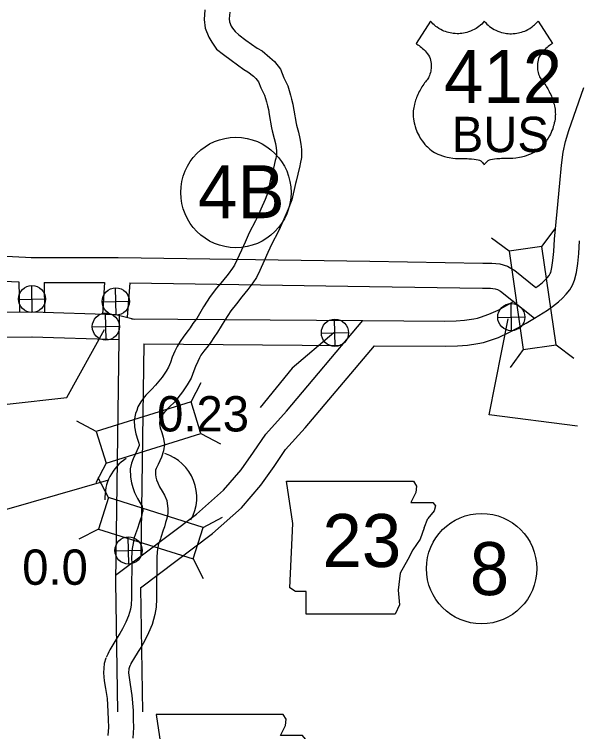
# Model space of a CAD drawing. Extents: x -939622 to -934245, y 1383184 to 1385301.
# Drawn here: x -935376.55 to -935356.26, y 1384211.99 to 1384237.71 of the extents above; entities that cross this region are included whole.
import ezdxf

# ---------------------------------------------------------------- set-up
doc = ezdxf.new("R2010")
doc.units = 0
for name, color, linetype in [('10', 7, 'Continuous'), ('20', 7, 'Continuous'), ('21', 7, 'Continuous'), ('24', 7, 'Continuous'), ('Level 10', 7, 'Continuous'), ('Level 15', 7, 'Continuous'), ('Level 20', 7, 'Continuous'), ('Level 21', 7, 'Continuous'), ('Level 22', 7, 'Continuous'), ('Level 25', 7, 'Continuous')]:
    doc.layers.add(name, color=color, linetype=linetype)

msp = doc.modelspace()

# ---------------------------------------------------------------- linework, layer by layer
at = {"layer": '10'}
for points in [[(-935369.712, 1384237.874), (-935369.743, 1384237.535), (-935369.703, 1384237.225), (-935369.575, 1384236.892), (-935369.468, 1384236.718), (-935369.294, 1384236.471), (-935369.048, 1384236.275), (-935368.774, 1384236.066), (-935368.317, 1384235.742), (-935368.167, 1384235.658), (-935367.974, 1384235.497), (-935367.881, 1384235.41), (-935367.788, 1384235.29), (-935367.703, 1384235.08), (-935367.635, 1384234.931), (-935367.578, 1384234.819), (-935367.506, 1384234.571), (-935367.468, 1384234.434), (-935367.433, 1384234.3), (-935367.403, 1384234.124)], [(-935368.815, 1384237.795), (-935368.838, 1384237.551), (-935368.824, 1384237.447), (-935368.765, 1384237.293), (-935368.717, 1384237.214), (-935368.632, 1384237.095), (-935368.495, 1384236.985), (-935368.241, 1384236.792), (-935367.834, 1384236.503), (-935367.654, 1384236.402), (-935367.379, 1384236.172), (-935367.214, 1384236.019), (-935367.001, 1384235.743), (-935366.876, 1384235.436), (-935366.824, 1384235.321), (-935366.737, 1384235.151), (-935366.64, 1384234.816), (-935366.6, 1384234.671), (-935366.552, 1384234.492), (-935366.515, 1384234.272)], [(-935367.402, 1384234.119), (-935367.317, 1384233.639), (-935367.298, 1384233.538), (-935367.224, 1384233.267), (-935367.182, 1384233.082), (-935367.154, 1384232.927), (-935367.14, 1384232.817), (-935367.141, 1384232.684), (-935367.172, 1384232.539), (-935367.185, 1384232.472), (-935367.251, 1384232.196), (-935367.309, 1384231.972), (-935367.342, 1384231.861), (-935367.452, 1384231.32), (-935367.551, 1384231.076), (-935367.703, 1384230.731), (-935367.83, 1384230.45), (-935367.895, 1384230.313), (-935368.12, 1384229.873), (-935368.272, 1384229.546), (-935368.404, 1384229.253), (-935368.566, 1384228.9), (-935368.65, 1384228.715), (-935368.719, 1384228.614), (-935368.883, 1384228.396), (-935369.086, 1384228.147), (-935369.291, 1384227.891), (-935369.519, 1384227.596), (-935369.757, 1384227.221), (-935370.007, 1384226.811), (-935370.14, 1384226.627), (-935370.237, 1384226.476), (-935370.313, 1384226.377), (-935370.472, 1384226.171), (-935370.606, 1384225.986), (-935370.712, 1384225.807), (-935370.791, 1384225.631), (-935370.886, 1384225.414), (-935370.952, 1384225.233), (-935371.015, 1384225.063), (-935371.104, 1384224.918), (-935371.247, 1384224.706), (-935371.48, 1384224.409), (-935371.622, 1384224.269), (-935371.828, 1384224.052), (-935371.925, 1384223.938), (-935372.017, 1384223.816), (-935372.12, 1384223.641), (-935372.155, 1384223.507), (-935372.199, 1384223.398), (-935372.249, 1384223.143), (-935372.237, 1384222.921), (-935372.193, 1384222.673), (-935372.122, 1384222.446), (-935372.084, 1384222.331), (-935372.073, 1384222.276), (-935372.076, 1384222.253), (-935372.106, 1384222.162), (-935372.203, 1384221.957), (-935372.292, 1384221.768), (-935372.347, 1384221.615), (-935372.39, 1384221.416), (-935372.387, 1384221.118), (-935372.348, 1384220.914), (-935372.301, 1384220.743), (-935372.235, 1384220.565), (-935372.132, 1384220.349), (-935372.014, 1384220.15), (-935371.965, 1384220.07), (-935371.959, 1384220.054), (-935371.945, 1384219.927), (-935371.945, 1384219.895), (-935371.963, 1384219.835), (-935371.994, 1384219.705), (-935372.019, 1384219.611), (-935372.059, 1384219.504), (-935372.145, 1384219.232), (-935372.153, 1384219.208), (-935372.212, 1384219.049), (-935372.254, 1384218.952), (-935372.278, 1384218.816), (-935372.292, 1384218.734), (-935372.325, 1384218.556), (-935372.343, 1384218.23), (-935372.335, 1384217.992), (-935372.335, 1384217.736), (-935372.348, 1384217.418), (-935372.351, 1384216.769), (-935372.359, 1384216.541), (-935372.385, 1384216.378), (-935372.452, 1384216.14), (-935372.554, 1384215.914), (-935372.668, 1384215.679), (-935372.764, 1384215.509), (-935372.872, 1384215.34), (-935373.056, 1384215.039), (-935373.119, 1384214.927), (-935373.159, 1384214.851), (-935373.202, 1384214.772), (-935373.252, 1384214.651)], [(-935366.516, 1384234.276), (-935366.432, 1384233.803), (-935366.42, 1384233.742), (-935366.351, 1384233.485), (-935366.3, 1384233.262), (-935366.264, 1384233.064), (-935366.24, 1384232.873), (-935366.241, 1384232.586), (-935366.291, 1384232.357), (-935366.306, 1384232.28), (-935366.378, 1384231.978), (-935366.442, 1384231.733), (-935366.467, 1384231.644), (-935366.587, 1384231.059), (-935366.722, 1384230.725), (-935366.881, 1384230.364), (-935367.013, 1384230.072), (-935367.089, 1384229.914), (-935367.311, 1384229.478), (-935367.453, 1384229.172), (-935367.585, 1384228.88), (-935367.747, 1384228.527), (-935367.863, 1384228.271), (-935367.988, 1384228.089), (-935368.174, 1384227.841), (-935368.386, 1384227.581), (-935368.584, 1384227.334), (-935368.782, 1384227.079), (-935368.993, 1384226.747), (-935369.257, 1384226.312), (-935369.396, 1384226.12), (-935369.5, 1384225.957), (-935369.601, 1384225.827), (-935369.751, 1384225.632), (-935369.853, 1384225.491), (-935369.912, 1384225.392), (-935369.968, 1384225.267), (-935370.05, 1384225.08), (-935370.107, 1384224.923), (-935370.202, 1384224.666), (-935370.348, 1384224.429), (-935370.519, 1384224.176), (-935370.807, 1384223.808), (-935370.98, 1384223.638), (-935371.159, 1384223.449), (-935371.222, 1384223.375), (-935371.267, 1384223.316), (-935371.282, 1384223.291), (-935371.299, 1384223.227), (-935371.332, 1384223.143), (-935371.344, 1384223.079), (-935371.341, 1384223.025), (-935371.317, 1384222.888), (-935371.264, 1384222.72), (-935371.21, 1384222.554), (-935371.163, 1384222.303), (-935371.194, 1384222.055), (-935371.269, 1384221.827), (-935371.389, 1384221.573), (-935371.459, 1384221.424), (-935371.48, 1384221.367), (-935371.489, 1384221.325), (-935371.488, 1384221.208), (-935371.471, 1384221.119), (-935371.444, 1384221.02), (-935371.405, 1384220.916), (-935371.337, 1384220.773), (-935371.242, 1384220.613), (-935371.157, 1384220.472), (-935371.077, 1384220.273), (-935371.046, 1384219.98), (-935371.044, 1384219.816), (-935371.068, 1384219.684), (-935371.095, 1384219.597), (-935371.122, 1384219.485), (-935371.16, 1384219.338), (-935371.208, 1384219.211), (-935371.291, 1384218.947), (-935371.306, 1384218.903), (-935371.376, 1384218.713), (-935371.387, 1384218.69), (-935371.391, 1384218.663), (-935371.406, 1384218.577), (-935371.43, 1384218.448), (-935371.443, 1384218.221), (-935371.435, 1384218.008), (-935371.436, 1384217.718), (-935371.448, 1384217.399), (-935371.451, 1384216.75), (-935371.462, 1384216.454), (-935371.504, 1384216.184), (-935371.605, 1384215.832), (-935371.738, 1384215.533), (-935371.871, 1384215.261), (-935371.993, 1384215.045), (-935372.109, 1384214.863), (-935372.28, 1384214.584), (-935372.329, 1384214.497), (-935372.365, 1384214.428), (-935372.387, 1384214.386), (-935372.42, 1384214.308)], [(-935373.264, 1384214.618), (-935373.326, 1384214.426), (-935373.356, 1384214.096), (-935373.328, 1384213.808), (-935373.284, 1384213.536), (-935373.224, 1384213.178), (-935373.191, 1384212.707), (-935373.183, 1384212.406), (-935373.178, 1384212.15), (-935373.196, 1384211.85)], [(-935372.407, 1384214.342), (-935372.439, 1384214.244), (-935372.452, 1384214.099), (-935372.435, 1384213.924), (-935372.396, 1384213.681), (-935372.329, 1384213.283), (-935372.292, 1384212.751), (-935372.283, 1384212.428), (-935372.277, 1384212.131), (-935372.301, 1384211.757)]]:
    msp.add_lwpolyline(points, dxfattribs=at)
at = {"layer": '20'}
for p, q in [((-935370.21, 1384223.813), (-935369.842, 1384224.514)), ((-935373.612, 1384222.751), (-935374.314, 1384223.119)), ((-935369.856, 1384222.679), (-935369.155, 1384222.311)), ((-935373.258, 1384221.617), (-935373.626, 1384220.915)), ((-935373.178, 1384220.386), (-935373.544, 1384221.088)), ((-935369.779, 1384219.315), (-935369.076, 1384219.681)), ((-935373.535, 1384219.253), (-935374.237, 1384218.887)), ((-935370.135, 1384218.182), (-935369.77, 1384217.48))]:
    msp.add_line(p, q, dxfattribs=at)
for points in [[(-935373.258, 1384221.617), (-935369.856, 1384222.679), (-935370.21, 1384223.813), (-935373.612, 1384222.751)], [(-935373.535, 1384219.253), (-935370.135, 1384218.182), (-935369.779, 1384219.315), (-935373.178, 1384220.386)]]:
    msp.add_lwpolyline(points, close=True, dxfattribs=at)
at = {"layer": '21'}
msp.add_lwpolyline([(-935371.463, 1384212.608), (-935371.234, 1384211.086), (-935371.336, 1384208.777), (-935371.133, 1384208.65), (-935370.752, 1384208.65), (-935370.752, 1384207.838), (-935367.555, 1384207.838), (-935367.402, 1384208.168), (-935367.453, 1384208.7), (-935367.377, 1384209.309), (-935367.098, 1384209.792), (-935366.92, 1384210.147), (-935366.666, 1384210.528), (-935366.514, 1384210.934), (-935366.387, 1384211.263), (-935366.159, 1384211.543), (-935366.108, 1384211.72), (-935366.21, 1384211.847), (-935366.996, 1384211.847), (-935366.819, 1384212.202), (-935366.793, 1384212.431), (-935366.898, 1384212.606)], close=True, dxfattribs=at)
at = {"layer": '24'}
for start, end in [(122.55, 183.0665), (330.6423, 72.2161)]:
    msp.add_arc((-935371.653, 1384220.39), 1.65, start, end, dxfattribs=at)
at = {"layer": 'Level 10'}
for points in [[(-935364.044, 1384226.735), (-935361.103, 1384226.71), (-935360.697, 1384226.727), (-935360.39, 1384226.747), (-935360.062, 1384226.796), (-935359.93, 1384226.82), (-935359.818, 1384226.854), (-935359.518, 1384226.962), (-935359.193, 1384227.11), (-935358.907, 1384227.258), (-935358.637, 1384227.414)], [(-935372.786, 1384226.921), (-935372.921, 1384217.375)], [(-935372.909, 1384226.952), (-935372.235, 1384226.783)], [(-935372.918, 1384217.595), (-935370.009, 1384219.788), (-935369.046, 1384220.645), (-935368.414, 1384221.379), (-935367.972, 1384222.013), (-935367.53, 1384222.663), (-935366.787, 1384223.482), (-935364.044, 1384226.735)], [(-935372.341, 1384226.796), (-935364.044, 1384226.735)], [(-935363.628, 1384225.831), (-935361.088, 1384225.809), (-935360.649, 1384225.828), (-935360.293, 1384225.851), (-935359.916, 1384225.908), (-935359.72, 1384225.943), (-935359.535, 1384225.999), (-935359.179, 1384226.128), (-935358.799, 1384226.3), (-935358.476, 1384226.468), (-935358.181, 1384226.637), (-935357.883, 1384226.814)], [(-935371.901, 1384225.893), (-935372.008, 1384218.281)], [(-935371.901, 1384225.893), (-935364.798, 1384225.84)], [(-935372.018, 1384217.147), (-935369.437, 1384219.091), (-935368.404, 1384220.013), (-935367.702, 1384220.826), (-935367.231, 1384221.503), (-935366.821, 1384222.105), (-935366.109, 1384222.89), (-935363.628, 1384225.831)], [(-935372.921, 1384217.362), (-935372.853, 1384212.697)], [(-935372.018, 1384217.147), (-935371.952, 1384212.697)]]:
    msp.add_lwpolyline(points, dxfattribs=at)
at = {"layer": 'Level 15'}
for points in [[(-935363.796, 1384228.857), (-935359.743, 1384228.79), (-935359.416, 1384228.79), (-935359.127, 1384228.762), (-935358.851, 1384228.681), (-935358.594, 1384228.53), (-935357.832, 1384227.923), (-935357.767, 1384227.969), (-935357.603, 1384228.09), (-935357.508, 1384228.18), (-935357.425, 1384228.264), (-935357.362, 1384228.349), (-935357.319, 1384228.416), (-935357.301, 1384228.46), (-935357.258, 1384228.629), (-935357.222, 1384228.882), (-935357.191, 1384229.208), (-935357.16, 1384229.657), (-935357.069, 1384230.639), (-935356.977, 1384231.662), (-935356.915, 1384232.304), (-935356.851, 1384232.766), (-935356.771, 1384233.152), (-935356.653, 1384233.544), (-935356.118, 1384235.087)], [(-935363.811, 1384227.958), (-935359.751, 1384227.89), (-935359.458, 1384227.89), (-935359.298, 1384227.875), (-935359.211, 1384227.849), (-935359.105, 1384227.786), (-935357.883, 1384226.814), (-935357.422, 1384227.11), (-935357.238, 1384227.241), (-935357.024, 1384227.399), (-935356.878, 1384227.537), (-935356.742, 1384227.675), (-935356.619, 1384227.839), (-935356.516, 1384228.002), (-935356.445, 1384228.177), (-935356.374, 1384228.454), (-935356.328, 1384228.774), (-935356.293, 1384229.135), (-935356.263, 1384229.586)], [(-935380.036, 1384227.031), (-935377.787, 1384229.087), (-935375.924, 1384228.999)], [(-935375.944, 1384228.999), (-935372.829, 1384228.994)], [(-935372.823, 1384228.994), (-935363.797, 1384228.857)], [(-935378.696, 1384227.036), (-935377.456, 1384228.17), (-935376.387, 1384228.12)], [(-935376.387, 1384228.12), (-935376.365, 1384227.045)], [(-935375.486, 1384228.098), (-935375.465, 1384227.033)], [(-935375.486, 1384228.098), (-935373.312, 1384228.095)], [(-935373.312, 1384228.095), (-935373.391, 1384226.967)], [(-935372.411, 1384228.088), (-935372.497, 1384226.848)], [(-935372.411, 1384228.088), (-935363.81, 1384227.958)], [(-935379.862, 1384227.032), (-935375.908, 1384227.047)], [(-935375.892, 1384227.047), (-935372.909, 1384226.952)], [(-935379.859, 1384226.132), (-935375.905, 1384226.147)], [(-935375.921, 1384226.147), (-935372.799, 1384226.048)]]:
    msp.add_lwpolyline(points, dxfattribs=at)
at = {"layer": 'Level 20'}
for p, q in [((-935357.621, 1384229.386), (-935357.147, 1384230.02)), ((-935358.797, 1384229.215), (-935359.431, 1384229.689)), ((-935357.621, 1384229.386), (-935358.797, 1384229.215)), ((-935358.797, 1384229.215), (-935358.285, 1384225.688)), ((-935357.109, 1384225.859), (-935357.621, 1384229.386)), ((-935375.906, 1384227.016), (-935375.929, 1384227.993)), ((-935372.9, 1384226.928), (-935372.923, 1384227.904)), ((-935376.406, 1384227.493), (-935375.43, 1384227.516)), ((-935373.4, 1384227.405), (-935372.424, 1384227.427)), ((-935358.704, 1384226.367), (-935358.727, 1384227.344)), ((-935373.254, 1384226.026), (-935373.277, 1384227.003)), ((-935359.204, 1384226.844), (-935358.227, 1384226.867)), ((-935365.035, 1384225.805), (-935365.057, 1384226.781)), ((-935373.754, 1384226.503), (-935372.777, 1384226.526)), ((-935365.534, 1384226.282), (-935364.558, 1384226.304)), ((-935358.285, 1384225.688), (-935357.109, 1384225.859)), ((-935357.109, 1384225.859), (-935356.474, 1384225.385)), ((-935358.285, 1384225.688), (-935358.758, 1384225.053)), ((-935372.441, 1384217.998), (-935372.463, 1384218.975)), ((-935372.94, 1384218.475), (-935371.964, 1384218.498))]:
    msp.add_line(p, q, dxfattribs=at)
msp.add_lwpolyline([(-935380.334, 1384217.306), (-935379.626, 1384219.16), (-935373.16, 1384221.015)], dxfattribs=at)
for centre, radius in [((-935368.6, 1384231.326), 1.98), ((-935375.918, 1384227.505), 0.488), ((-935372.912, 1384227.416), 0.488), ((-935358.716, 1384226.856), 0.488), ((-935373.265, 1384226.514), 0.488), ((-935365.046, 1384226.293), 0.488), ((-935359.782, 1384217.835), 1.98), ((-935372.452, 1384218.487), 0.488)]:
    msp.add_circle(centre, radius, dxfattribs=at)
at = {"layer": 'Level 21'}
for p, q in [((-935366.561, 1384219.451), (-935366.789, 1384220.973)), ((-935366.789, 1384220.973), (-935362.225, 1384220.971)), ((-935362.225, 1384220.971), (-935362.12, 1384220.796)), ((-935362.222, 1384220.973), (-935362.222, 1384220.973)), ((-935362.12, 1384220.796), (-935362.145, 1384220.567)), ((-935362.145, 1384220.567), (-935362.323, 1384220.212)), ((-935362.323, 1384220.212), (-935361.536, 1384220.212)), ((-935361.536, 1384220.212), (-935361.435, 1384220.085)), ((-935361.435, 1384220.085), (-935361.486, 1384219.907)), ((-935361.486, 1384219.907), (-935361.714, 1384219.628)), ((-935366.663, 1384217.141), (-935366.561, 1384219.451)), ((-935361.841, 1384219.298), (-935361.714, 1384219.628)), ((-935361.841, 1384219.298), (-935361.993, 1384218.892)), ((-935361.993, 1384218.892), (-935362.247, 1384218.512)), ((-935362.247, 1384218.512), (-935362.425, 1384218.156)), ((-935362.425, 1384218.156), (-935362.704, 1384217.674)), ((-935362.704, 1384217.674), (-935362.78, 1384217.065)), ((-935366.46, 1384217.014), (-935366.663, 1384217.141)), ((-935366.079, 1384217.014), (-935366.46, 1384217.014)), ((-935366.079, 1384216.202), (-935366.079, 1384217.014)), ((-935362.78, 1384217.065), (-935362.729, 1384216.532)), ((-935362.729, 1384216.532), (-935362.881, 1384216.202)), ((-935362.881, 1384216.202), (-935366.079, 1384216.202))]:
    msp.add_line(p, q, dxfattribs=at)
at = {"layer": 'Level 22'}
for points in [[(-935359.687, 1384237.465), (-935359.725, 1384237.422), (-935359.779, 1384237.368), (-935359.826, 1384237.325), (-935359.878, 1384237.283), (-935359.93, 1384237.245), (-935359.982, 1384237.21), (-935360.045, 1384237.174), (-935360.107, 1384237.142), (-935360.175, 1384237.112), (-935360.248, 1384237.085), (-935360.308, 1384237.067), (-935360.373, 1384237.05), (-935360.435, 1384237.038), (-935360.49, 1384237.03), (-935360.551, 1384237.023), (-935360.601, 1384237.021), (-935360.664, 1384237.02), (-935360.728, 1384237.022), (-935360.802, 1384237.029), (-935360.854, 1384237.036), (-935360.915, 1384237.048), (-935360.968, 1384237.06), (-935361.023, 1384237.076), (-935361.077, 1384237.094), (-935361.138, 1384237.117), (-935361.191, 1384237.141), (-935361.249, 1384237.17), (-935361.318, 1384237.211), (-935361.382, 1384237.253), (-935361.423, 1384237.283), (-935361.456, 1384237.31), (-935361.49, 1384237.339), (-935361.527, 1384237.373), (-935361.57, 1384237.417), (-935361.617, 1384237.47), (-935362.136, 1384236.667), (-935362.103, 1384236.647), (-935362.068, 1384236.624), (-935362.022, 1384236.593), (-935361.986, 1384236.565), (-935361.94, 1384236.528), (-935361.9, 1384236.492), (-935361.861, 1384236.455), (-935361.813, 1384236.404), (-935361.772, 1384236.357), (-935361.734, 1384236.308), (-935361.69, 1384236.245), (-935361.656, 1384236.191), (-935361.634, 1384236.128), (-935361.619, 1384236.074), (-935361.606, 1384236.01), (-935361.598, 1384235.946), (-935361.594, 1384235.888), (-935361.594, 1384235.823), (-935361.598, 1384235.767), (-935361.603, 1384235.723), (-935361.61, 1384235.68), (-935361.621, 1384235.63), (-935361.639, 1384235.569), (-935361.654, 1384235.527), (-935361.674, 1384235.479), (-935361.693, 1384235.44), (-935361.715, 1384235.399), (-935361.741, 1384235.362), (-935361.769, 1384235.328), (-935361.8, 1384235.29), (-935361.827, 1384235.254), (-935361.857, 1384235.212), (-935361.894, 1384235.16), (-935361.926, 1384235.11), (-935361.963, 1384235.048), (-935361.992, 1384234.998), (-935362.018, 1384234.948), (-935362.045, 1384234.893), (-935362.07, 1384234.84), (-935362.094, 1384234.784), (-935362.117, 1384234.727), (-935362.134, 1384234.681), (-935362.149, 1384234.635), (-935362.164, 1384234.589), (-935362.178, 1384234.547), (-935362.192, 1384234.495), (-935362.208, 1384234.426), (-935362.218, 1384234.374), (-935362.226, 1384234.316), (-935362.233, 1384234.256), (-935362.237, 1384234.189), (-935362.237, 1384234.128), (-935362.237, 1384234.089), (-935362.234, 1384234.038), (-935362.227, 1384233.964), (-935362.215, 1384233.885), (-935362.202, 1384233.82), (-935362.182, 1384233.745), (-935362.166, 1384233.687), (-935362.143, 1384233.614), (-935362.118, 1384233.545), (-935362.091, 1384233.479), (-935362.061, 1384233.416), (-935362.028, 1384233.352)], [(-935359.687, 1384237.465), (-935359.648, 1384237.422), (-935359.595, 1384237.368), (-935359.548, 1384237.325), (-935359.496, 1384237.283), (-935359.443, 1384237.245), (-935359.391, 1384237.21), (-935359.329, 1384237.174), (-935359.267, 1384237.142), (-935359.198, 1384237.112), (-935359.125, 1384237.085), (-935359.065, 1384237.067), (-935359.001, 1384237.05), (-935358.939, 1384237.038), (-935358.884, 1384237.03), (-935358.823, 1384237.023), (-935358.773, 1384237.021), (-935358.71, 1384237.02), (-935358.646, 1384237.022), (-935358.572, 1384237.029), (-935358.52, 1384237.036), (-935358.458, 1384237.048), (-935358.405, 1384237.06), (-935358.351, 1384237.076), (-935358.296, 1384237.094), (-935358.236, 1384237.117), (-935358.183, 1384237.141), (-935358.125, 1384237.17), (-935358.056, 1384237.211), (-935357.992, 1384237.253), (-935357.951, 1384237.283), (-935357.918, 1384237.31), (-935357.884, 1384237.339), (-935357.846, 1384237.373), (-935357.804, 1384237.417), (-935357.756, 1384237.47), (-935357.237, 1384236.667), (-935357.271, 1384236.647), (-935357.306, 1384236.624), (-935357.351, 1384236.593), (-935357.388, 1384236.565), (-935357.434, 1384236.528), (-935357.474, 1384236.492), (-935357.512, 1384236.455), (-935357.561, 1384236.404), (-935357.601, 1384236.357), (-935357.64, 1384236.308), (-935357.684, 1384236.245), (-935357.718, 1384236.191), (-935357.74, 1384236.128), (-935357.755, 1384236.074), (-935357.768, 1384236.01), (-935357.776, 1384235.946), (-935357.78, 1384235.888), (-935357.78, 1384235.823), (-935357.776, 1384235.767), (-935357.771, 1384235.723), (-935357.763, 1384235.68), (-935357.752, 1384235.63), (-935357.735, 1384235.569), (-935357.72, 1384235.527), (-935357.7, 1384235.479), (-935357.681, 1384235.44), (-935357.659, 1384235.399), (-935357.633, 1384235.362), (-935357.605, 1384235.328), (-935357.574, 1384235.29), (-935357.546, 1384235.254), (-935357.516, 1384235.212), (-935357.48, 1384235.16), (-935357.448, 1384235.11), (-935357.41, 1384235.048), (-935357.382, 1384234.998), (-935357.355, 1384234.948), (-935357.328, 1384234.893), (-935357.303, 1384234.84), (-935357.279, 1384234.784), (-935357.257, 1384234.727), (-935357.24, 1384234.681), (-935357.224, 1384234.635), (-935357.209, 1384234.589), (-935357.196, 1384234.547), (-935357.181, 1384234.495), (-935357.166, 1384234.426), (-935357.156, 1384234.374), (-935357.147, 1384234.316), (-935357.141, 1384234.256), (-935357.137, 1384234.189), (-935357.136, 1384234.128), (-935357.137, 1384234.089), (-935357.14, 1384234.038), (-935357.147, 1384233.964), (-935357.159, 1384233.885), (-935357.172, 1384233.82), (-935357.191, 1384233.745), (-935357.208, 1384233.687), (-935357.231, 1384233.614), (-935357.256, 1384233.545), (-935357.283, 1384233.479), (-935357.312, 1384233.416), (-935357.345, 1384233.352)], [(-935362.028, 1384233.352), (-935361.985, 1384233.277), (-935361.95, 1384233.223), (-935361.915, 1384233.173), (-935361.871, 1384233.115), (-935361.814, 1384233.047), (-935361.767, 1384232.997), (-935361.728, 1384232.957), (-935361.681, 1384232.914), (-935361.638, 1384232.877), (-935361.586, 1384232.835), (-935361.531, 1384232.794), (-935361.475, 1384232.756), (-935361.42, 1384232.731), (-935361.349, 1384232.7), (-935361.278, 1384232.673), (-935361.19, 1384232.643), (-935361.116, 1384232.621), (-935361.024, 1384232.597), (-935360.947, 1384232.581), (-935360.816, 1384232.56), (-935360.713, 1384232.55), (-935360.641, 1384232.545), (-935360.565, 1384232.543), (-935360.481, 1384232.544), (-935360.411, 1384232.543), (-935360.356, 1384232.541), (-935360.302, 1384232.539), (-935360.242, 1384232.535), (-935360.142, 1384232.527), (-935360.051, 1384232.518), (-935359.979, 1384232.509), (-935359.906, 1384232.498), (-935359.858, 1384232.48), (-935359.815, 1384232.456), (-935359.789, 1384232.438), (-935359.75, 1384232.403), (-935359.722, 1384232.371), (-935359.7, 1384232.34), (-935359.687, 1384232.317)], [(-935357.345, 1384233.352), (-935357.389, 1384233.277), (-935357.424, 1384233.223), (-935357.459, 1384233.173), (-935357.503, 1384233.115), (-935357.56, 1384233.047), (-935357.606, 1384232.997), (-935357.646, 1384232.957), (-935357.692, 1384232.914), (-935357.735, 1384232.877), (-935357.787, 1384232.835), (-935357.843, 1384232.794), (-935357.898, 1384232.756), (-935357.953, 1384232.731), (-935358.024, 1384232.7), (-935358.096, 1384232.673), (-935358.183, 1384232.643), (-935358.258, 1384232.621), (-935358.35, 1384232.597), (-935358.426, 1384232.581), (-935358.558, 1384232.56), (-935358.661, 1384232.55), (-935358.733, 1384232.545), (-935358.809, 1384232.543), (-935358.893, 1384232.544), (-935358.962, 1384232.543), (-935359.018, 1384232.541), (-935359.072, 1384232.539), (-935359.131, 1384232.535), (-935359.232, 1384232.527), (-935359.322, 1384232.518), (-935359.395, 1384232.509), (-935359.467, 1384232.498), (-935359.516, 1384232.48), (-935359.558, 1384232.456), (-935359.585, 1384232.438), (-935359.624, 1384232.403), (-935359.652, 1384232.371), (-935359.674, 1384232.34), (-935359.687, 1384232.317)]]:
    msp.add_lwpolyline(points, dxfattribs=at)
at = {"layer": 'Level 25'}
for points in [[(-935356.341, 1384222.944), (-935359.507, 1384223.345), (-935358.825, 1384226.794)], [(-935376.807, 1384223.729), (-935374.667, 1384223.97), (-935373.311, 1384226.412)], [(-935365.08, 1384226.286), (-935366.582, 1384225.03), (-935367.735, 1384223.61)]]:
    msp.add_lwpolyline(points, dxfattribs=at)

# ---------------------------------------------------------------- texts
at = {"layer": 'Level 20'}
for s, height, p in [('4B', 1.9008, (-935369.96, 1384230.403)), ('8', 1.901, (-935360.207, 1384216.884))]:
    msp.add_text(s, height=height, dxfattribs=at).set_placement(p)
at = {"layer": 'Level 21'}
msp.add_text('23', height=1.9008, dxfattribs=at).set_placement((-935365.494, 1384217.892))
at = {"layer": 'Level 22'}
for s, height, p in [('412', 1.9008, (-935361.132, 1384234.535)), ('BUS', 1.2672, (-935360.853, 1384232.774))]:
    msp.add_text(s, height=height, dxfattribs=at).set_placement(p)
at = {"layer": 'Level 25'}
for s, p in [('0.23', (-935371.427, 1384222.754)), ('0.0', (-935376.269, 1384217.254))]:
    msp.add_text(s, height=1.2672, dxfattribs=at).set_placement(p)

doc.saveas('drawing.dxf')
